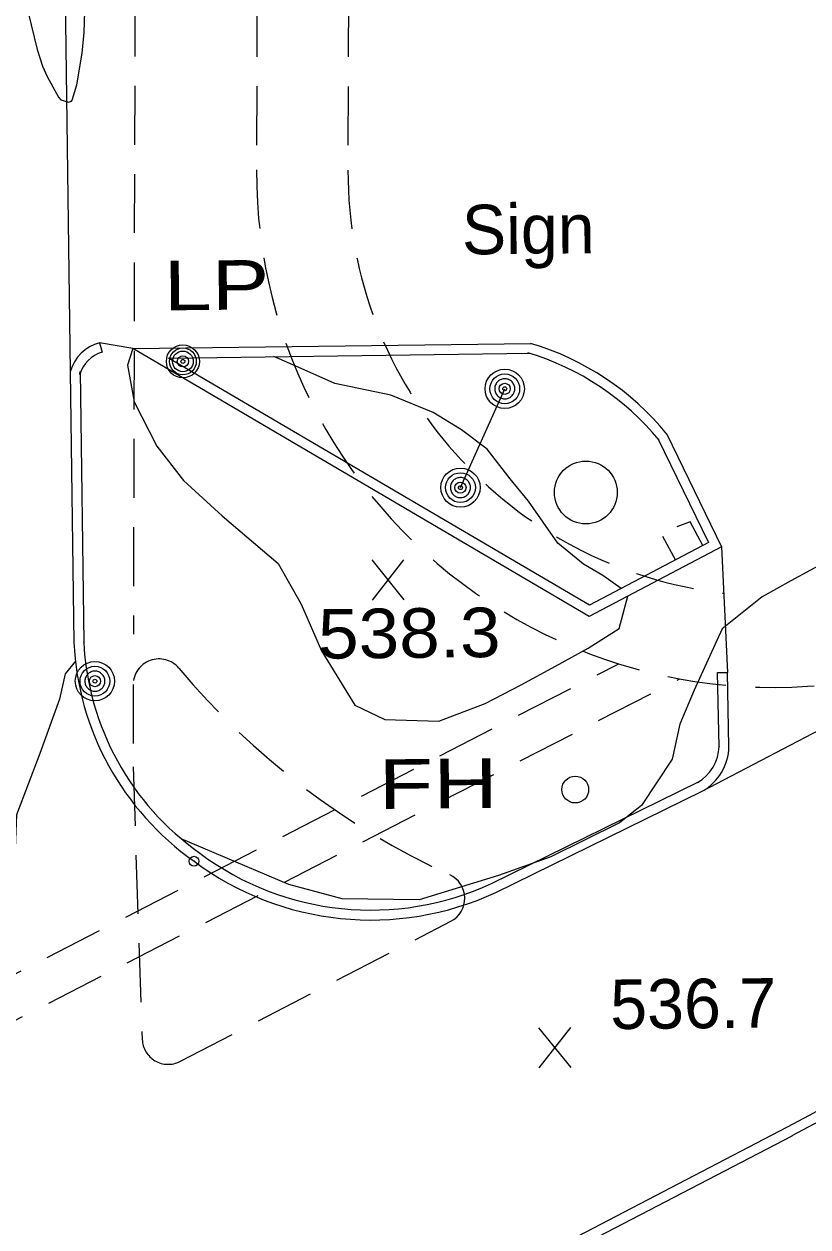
# Model space of a CAD drawing. Extents: x 2361284 to 2366480, y 6976556 to 6985346.
# Drawn here: x 2361705.6 to 2361781.5, y 6977834 to 6977950.5 of the extents above; entities that cross this region are included whole.
import ezdxf

# ---------------------------------------------------------------- set-up
doc = ezdxf.new("R2010")
doc.units = 0
doc.header["$LTSCALE"] = 1.9
doc.header["$PDMODE"] = 32
doc.header["$PDSIZE"] = 0.95
doc.linetypes.add('MEDIUM_DASHED', pattern=[4.5, 3, -1.5])
for name, color, linetype, lineweight in [('10', 7, 'Continuous', 13), ('11', 7, 'Continuous', 13), ('12', 7, 'Continuous', 13), ('13', 7, 'Continuous', 13), ('25', 7, 'Continuous', 13), ('3', 7, 'Continuous', 13), ('4', 7, 'Continuous', 13)]:
    doc.layers.add(name, color=color, linetype=linetype, lineweight=lineweight)

msp = doc.modelspace()

# ---------------------------------------------------------------- linework, layer by layer
at = {"layer": '10'}
msp.add_circle((2361760.024, 6977905.124), 3.042, dxfattribs=at)
at = {"layer": '11'}
msp.add_line((2361747.889, 6977905.591), (2361752.178, 6977915.161), dxfattribs=at)
msp.add_circle((2361758.998, 6977876.346), 1.3, dxfattribs=at)
at = {"layer": '12'}
for p, q in [((2361742.448, 6977894.731), (2361739.331, 6977898.582)), ((2361739.368, 6977894.702), (2361742.411, 6977898.611)), ((2361758.6, 6977849.411), (2361755.483, 6977853.262)), ((2361755.52, 6977849.382), (2361758.563, 6977853.291))]:
    msp.add_line(p, q, dxfattribs=at)
at = {"layer": '13'}
for points in [[(2361701.911, 6977967.046), (2361702.78, 6977965.056), (2361704.053, 6977961.667), (2361704.559, 6977959.931), (2361705.025, 6977957.582), (2361705.49, 6977954.424), (2361705.766, 6977952.852), (2361706.912, 6977948.023), (2361707.44, 6977946.429), (2361707.896, 6977945.405), (2361708.976, 6977943.413), (2361709.221, 6977943.167), (2361709.949, 6977942.927), (2361710.232, 6977943.018), (2361710.31, 6977943.135), (2361710.751, 6977944.62), (2361711.277, 6977947.665), (2361711.478, 6977949.667), (2361711.559, 6977952.738)], [(2361716.179, 6977919.059), (2361715.654, 6977917.444), (2361716.318, 6977913.9), (2361718.489, 6977909.611), (2361721.071, 6977906.296), (2361724.834, 6977902.861), (2361730.237, 6977898.253), (2361732.455, 6977894.303), (2361734.428, 6977889.791), (2361737.669, 6977884.512), (2361740.572, 6977883.13), (2361745.794, 6977882.96), (2361750.278, 6977884.672), (2361753.762, 6977886.485), (2361757.094, 6977888.297), (2361760.267, 6977890.027), (2361763.269, 6977891.945), (2361764.099, 6977895.073)], [(2361763.452, 6977895.817), (2361761.68, 6977897.081), (2361759.8, 6977898.174), (2361757.311, 6977900.2), (2361754.462, 6977904.283), (2361752.711, 6977906.457), (2361750.473, 6977909.326), (2361747.985, 6977911.192), (2361745.249, 6977912.855), (2361741.163, 6977914.536), (2361735.742, 6977915.685), (2361732.187, 6977917.251), (2361729.836, 6977918.279)], [(2361710.617, 6977888.775), (2361709.638, 6977887.565), (2361709.062, 6977885.09), (2361707.171, 6977879.833), (2361704.927, 6977873.9), (2361704.681, 6977868.217), (2361703.285, 6977861.444), (2361704.381, 6977849.304), (2361703.674, 6977848.518), (2361702.491, 6977830.484), (2361700.337, 6977819.284), (2361699.069, 6977813.801), (2361698.26, 6977812.339), (2361695.362, 6977810.336), (2361691.626, 6977809.881), (2361688.257, 6977810.809), (2361685.112, 6977814.419), (2361683.103, 6977821.59), (2361682.22, 6977831.402), (2361680.73, 6977843.018), (2361677.953, 6977857.343), (2361675.686, 6977869.612), (2361673.122, 6977885.908), (2361669.87, 6977911.388)], [(2361785.568, 6977899.669), (2361779.887, 6977896.564), (2361777.092, 6977894.997), (2361773.22, 6977891.91), (2361770.506, 6977885.974), (2361769.137, 6977882.692), (2361768.39, 6977879.295), (2361765.415, 6977874.801), (2361763.278, 6977873.105), (2361756.63, 6977869.841), (2361751.566, 6977868.023), (2361743.878, 6977865.66), (2361736.447, 6977865.769), (2361731.263, 6977867.15), (2361720.871, 6977871.561)]]:
    msp.add_lwpolyline(points, dxfattribs=at)
at = {"layer": '25'}
msp.add_line((2361767.464, 6977900.877), (2361768.696, 6977898.578), dxfattribs=at)
msp.add_lwpolyline([(2361771.363, 6977899.984), (2361770.141, 6977902.292), (2361768.846, 6977901.78)], dxfattribs=at)
at = {"layer": '3', "linetype": 'MEDIUM_DASHED'}
for p, q in [((2361717.029, 6978218.105), (2361716.225, 6977891.401)), ((2361728.839, 6978218.076), (2361728.146, 6977936.364)), ((2361737.689, 6978218.054), (2361736.996, 6977936.342)), ((2361669.868, 6977840.524), (2361763.21, 6977888.524)), ((2361670.018, 6977836.103), (2361769.114, 6977887.063)), ((2361716.213, 6977886.507), (2361716.194, 6977878.54)), ((2361716.194, 6977878.54), (2361717.086, 6977852.142)), ((2361720.735, 6977850.007), (2361746.962, 6977863.588))]:
    msp.add_line(p, q, dxfattribs=at)
at = {"layer": '3'}
for p, q in [((2361709.599, 6977954.839), (2361710.12, 6977916.821)), ((2361716.179, 6977919.059), (2361712.954, 6977919.629)), ((2361712.954, 6977919.629), (2361713.202, 6977918.701)), ((2361773.174, 6977899.851), (2361773.73, 6977887.695)), ((2361771.299, 6977876.192), (2361814.416, 6977898.803)), ((2361772.77, 6977887.676), (2361773.73, 6977887.695)), ((2361722.655, 6977870.188), (2361722.676, 6977870.172))]:
    msp.add_line(p, q, dxfattribs=at)
for points in [[(2361767.87, 6977910.781), (2361767.87, 6977910.781), (2361773.174, 6977899.851), (2361760.338, 6977893.098), (2361716.179, 6977919.059), (2361754.687, 6977919.566)], [(2361767.128, 6977910.173), (2361767.004, 6977910.363), (2361771.9, 6977900.269), (2361760.368, 6977894.198), (2361719.628, 6977918.142), (2361754.696, 6977918.605)], [(2361710.121, 6977916.822), (2361710.12, 6977916.821), (2361710.469, 6977890.603), (2361710.469, 6977890.604)], [(2361711.045, 6977916.564), (2361711.08, 6977916.83), (2361711.429, 6977890.612), (2361711.428, 6977890.649)], [(2361772.918, 6977880.529), (2361772.918, 6977880.498), (2361772.77, 6977887.676)], [(2361773.878, 6977880.516), (2361773.878, 6977880.517), (2361773.73, 6977887.695)], [(2361750.896, 6977867.251), (2361750.883, 6977867.247), (2361770.881, 6977877.058), (2361770.832, 6977877.03)], [(2361751.302, 6977866.381), (2361751.302, 6977866.38), (2361771.299, 6977876.192), (2361771.3, 6977876.191)], [(2361779.52, 6977843.638), (2361779.52, 6977843.638), (2361750.173, 6977828.337), (2361725.055, 6977815.409), (2361725.055, 6977815.408)], [(2361779.974, 6977842.792), (2361779.968, 6977842.782), (2361750.611, 6977827.482), (2361725.493, 6977814.553), (2361725.386, 6977814.507)]]:
    msp.add_lwpolyline(points, dxfattribs=at)
at = {"layer": '3', "linetype": 'MEDIUM_DASHED'}
for centre, radius, start, end in [((2361778.146, 6977936.241), 50, 179.85911, 293.43363), ((2361778.146, 6977936.241), 41.15, 179.85911, 263.34759), ((2361718.713, 6977886.501), 2.5, 39.92607, 179.86013), ((2361778.146, 6977936.241), 75, 219.92607, 245.34168), ((2361719.585, 6977852.227), 2.5, 181.93618, 297.37644)]:
    msp.add_arc(centre, radius, start, end, dxfattribs=at)
at = {"layer": '3'}
for centre, radius, start, end in [((2361714, 6977915.74), 4.028, 105.06756, 164.41656), ((2361746.937, 6977893.65), 27.049, 39.29433, 73.35217), ((2361714, 6977915.74), 3.068, 105.06755, 164.41654), ((2361746.937, 6977893.65), 26.089, 39.29433, 73.35217), ((2363357.615, 6974903.924), 3336.51, 115.56546, 118.22776), ((2363357.615, 6974903.924), 3335.55, 115.56546, 118.22776), ((2361737.985, 6977891.91), 27.547, 182.71728, 234.78795), ((2361737.985, 6977891.91), 26.587, 182.71728, 234.78795), ((2361768.847, 6977880.584), 4.071, 299.1735, 359.22521), ((2361768.847, 6977880.584), 5.031, 299.1735, 359.2252), ((2361739.227, 6977892.294), 27.629, 233.19835, 294.98302), ((2361739.227, 6977892.294), 28.589, 233.19835, 294.98302), ((2361745.813, 6977865.808), 2.5, 297.37613, 65.34168)]:
    msp.add_arc(centre, radius, start, end, dxfattribs=at)
msp.add_point((2361722.101, 6977869.403), dxfattribs=at)
at = {"layer": '4'}
for centre, radius in [((2361721.021, 6977917.815), 1.6), ((2361721.021, 6977917.815), 1.3), ((2361721.021, 6977917.815), 1), ((2361721.021, 6977917.815), 0.539), ((2361721.021, 6977917.815), 0.192), ((2361752.178, 6977915.161), 1.9), ((2361752.178, 6977915.161), 1.442), ((2361752.178, 6977915.161), 0.539), ((2361752.178, 6977915.161), 0.192), ((2361747.889, 6977905.591), 1.9), ((2361747.889, 6977905.591), 1.442), ((2361747.889, 6977905.591), 0.539), ((2361747.889, 6977905.591), 0.192), ((2361712.505, 6977886.843), 1.9), ((2361712.505, 6977886.843), 1.442), ((2361712.505, 6977886.843), 0.539), ((2361712.505, 6977886.843), 0.192)]:
    msp.add_circle(centre, radius, dxfattribs=at)
for centre, start, end in [((2361752.178, 6977915.161), 161.28227, 172.53231), ((2361752.178, 6977915.161), 150.03199, 161.28202), ((2361752.178, 6977915.161), 138.78197, 150.03201), ((2361752.178, 6977915.161), 127.53181, 138.78184), ((2361752.178, 6977915.161), 116.28042, 127.53046), ((2361752.178, 6977915.161), 105.03233, 116.28236), ((2361752.178, 6977915.161), 93.78302, 105.03305), ((2361752.178, 6977915.161), 82.53125, 93.78128), ((2361752.178, 6977915.161), 71.2799, 82.52994), ((2361752.178, 6977915.161), 60.03199, 71.28202), ((2361752.178, 6977915.161), 48.78257, 60.0326), ((2361752.178, 6977915.161), 37.53064, 48.78068), ((2361752.178, 6977915.161), 26.28292, 37.53295), ((2361752.178, 6977915.161), 15.03235, 26.28238), ((2361752.178, 6977915.161), 172.53239, 183.78242), ((2361752.178, 6977915.161), 183.78052, 195.03055), ((2361752.178, 6977915.161), 195.03021, 206.28025), ((2361752.178, 6977915.161), 206.28292, 217.53295), ((2361752.178, 6977915.161), 217.53181, 228.78184), ((2361752.178, 6977915.161), 228.78257, 240.0326), ((2361752.178, 6977915.161), 240.03198, 251.28201), ((2361752.178, 6977915.161), 285.03021, 296.28025), ((2361752.178, 6977915.161), 296.28042, 307.53046), ((2361752.178, 6977915.161), 307.53458, 318.78461), ((2361752.178, 6977915.161), 318.77903, 330.02906), ((2361752.178, 6977915.161), 330.03199, 341.28202), ((2361752.178, 6977915.161), 341.28228, 352.53231), ((2361752.178, 6977915.161), 3.78052, 15.03055), ((2361752.178, 6977915.161), 352.53239, 3.78242), ((2361752.178, 6977915.161), 251.27933, 262.52936), ((2361752.178, 6977915.161), 262.53125, 273.78128), ((2361752.178, 6977915.161), 273.78468, 285.03471), ((2361747.889, 6977905.591), 138.78197, 150.03201), ((2361747.889, 6977905.591), 127.53181, 138.78184), ((2361747.889, 6977905.591), 116.28042, 127.53046), ((2361747.889, 6977905.591), 105.03233, 116.28236), ((2361747.889, 6977905.591), 93.78302, 105.03305), ((2361747.889, 6977905.591), 82.53125, 93.78128), ((2361747.889, 6977905.591), 71.2799, 82.52994), ((2361747.889, 6977905.591), 60.03199, 71.28202), ((2361747.889, 6977905.591), 48.78257, 60.0326), ((2361747.889, 6977905.591), 37.53064, 48.78068), ((2361747.889, 6977905.591), 26.28292, 37.53295), ((2361747.889, 6977905.591), 172.53239, 183.78242), ((2361747.889, 6977905.591), 183.78052, 195.03055), ((2361747.889, 6977905.591), 161.28227, 172.53231), ((2361747.889, 6977905.591), 195.03021, 206.28025), ((2361747.889, 6977905.591), 150.03199, 161.28202), ((2361747.889, 6977905.591), 206.28292, 217.53295), ((2361747.889, 6977905.591), 217.53181, 228.78184), ((2361747.889, 6977905.591), 318.77903, 330.02906), ((2361747.889, 6977905.591), 330.03199, 341.28202), ((2361747.889, 6977905.591), 15.03235, 26.28238), ((2361747.889, 6977905.591), 341.28228, 352.53231), ((2361747.889, 6977905.591), 3.78052, 15.03055), ((2361747.889, 6977905.591), 352.53239, 3.78242), ((2361747.889, 6977905.591), 228.78257, 240.0326), ((2361747.889, 6977905.591), 240.03198, 251.28201), ((2361747.889, 6977905.591), 251.27933, 262.52936), ((2361747.889, 6977905.591), 262.53125, 273.78128), ((2361747.889, 6977905.591), 273.78468, 285.03471), ((2361747.889, 6977905.591), 285.03021, 296.28025), ((2361747.889, 6977905.591), 296.28042, 307.53046), ((2361747.889, 6977905.591), 307.53458, 318.78461), ((2361712.505, 6977886.843), 129.71376, 140.96379), ((2361712.505, 6977886.843), 118.46406, 129.71409), ((2361712.505, 6977886.843), 107.21593, 118.46597), ((2361712.505, 6977886.843), 95.96582, 107.21585), ((2361712.505, 6977886.843), 84.71553, 95.96557), ((2361712.505, 6977886.843), 73.46552, 84.71555), ((2361712.505, 6977886.843), 62.21535, 73.46538), ((2361712.505, 6977886.843), 50.96397, 62.214), ((2361712.505, 6977886.843), 39.71588, 50.96591), ((2361712.505, 6977886.843), 174.71552, 185.96556), ((2361712.505, 6977886.843), 163.46611, 174.71615), ((2361712.505, 6977886.843), 185.96287, 197.21291), ((2361712.505, 6977886.843), 152.21535, 163.46538), ((2361712.505, 6977886.843), 197.21479, 208.46483), ((2361712.505, 6977886.843), 140.96646, 152.21649), ((2361712.505, 6977886.843), 208.46822, 219.71826), ((2361712.505, 6977886.843), 28.46656, 39.7166), ((2361712.505, 6977886.843), 320.96646, 332.21649), ((2361712.505, 6977886.843), 17.21479, 28.46483), ((2361712.505, 6977886.843), 332.21419, 343.46422), ((2361712.505, 6977886.843), 5.96345, 17.21348), ((2361712.505, 6977886.843), 343.46611, 354.71615), ((2361712.505, 6977886.843), 354.71553, 5.96557), ((2361712.505, 6977886.843), 219.71376, 230.96379), ((2361712.505, 6977886.843), 230.96397, 242.214), ((2361712.505, 6977886.843), 242.21812, 253.46815), ((2361712.505, 6977886.843), 253.46258, 264.71261), ((2361712.505, 6977886.843), 264.71553, 275.96557), ((2361712.505, 6977886.843), 275.96582, 287.21585), ((2361712.505, 6977886.843), 287.21593, 298.46597), ((2361712.505, 6977886.843), 298.46406, 309.71409), ((2361712.505, 6977886.843), 309.71589, 320.96592)]:
    msp.add_arc(centre, 0.973, start, end, dxfattribs=at)

# ---------------------------------------------------------------- texts
at = {"layer": '11'}
msp.add_text('Sign', height=4.799, rotation=0.545, dxfattribs=at).set_placement((2361748.054, 6977928.173))
at = {"layer": '12', "width": 1.1}
msp.add_text('538.3', height=4.799, rotation=0.545, dxfattribs=at).set_placement((2361734.126, 6977889.018))
at = {"layer": '12'}
msp.add_text('536.7', height=4.799, rotation=0.545, dxfattribs=at).set_placement((2361762.408, 6977853.136))
at = {"layer": '4'}
for s, width, p in [('  LP', 1.3, (2361714.564, 6977922.715)), ('  FH', 1.35, (2361735.174, 6977874.418))]:
    msp.add_text(s, height=4.799, rotation=0.545, dxfattribs=dict(at, width=width)).set_placement(p)

doc.saveas('drawing.dxf')
